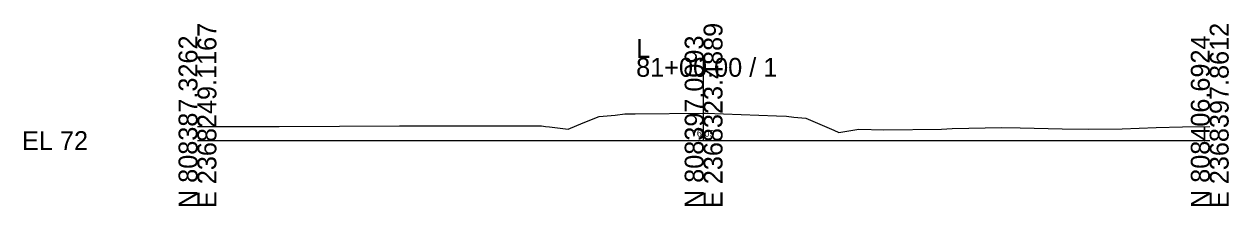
# Model space of a CAD drawing. Extents: x -26 to 8153, y -10 to 9520.
# Drawn here: x 7974.3 to 8152.8, y 1990.3 to 2017.3 of the extents above; entities that cross this region are included whole.
import ezdxf

# ---------------------------------------------------------------- set-up
doc = ezdxf.new("R2010")
doc.units = 0
for name, color, linetype in [('Exist Cross Section Cell', 7, 'Continuous'), ('Exist XS Center Line Elevation Label', 7, 'Continuous'), ('Exist XS Ground Line', 7, 'Continuous')]:
    doc.layers.add(name, color=color, linetype=linetype)

msp = doc.modelspace()

# ---------------------------------------------------------------- linework, layer by layer
at = {"layer": 'Exist Cross Section Cell'}
for p, q in [((8075, 2000), (8075, 2012.28)), ((8000, 2000), (8075, 2000)), ((8075, 2000), (8150, 2000))]:
    msp.add_line(p, q, dxfattribs=at)
at = {"layer": 'Exist XS Ground Line'}
for p, q in [((8057.13, 2002.63), (8059.52, 2003.56)), ((8059.52, 2003.56), (8061.89, 2003.8)), ((8061.89, 2003.8), (8063.34, 2003.96)), ((8063.34, 2003.96), (8064.88, 2003.99)), ((8064.88, 2003.99), (8075, 2004.09)), ((8075, 2004.09), (8075.33, 2004.09)), ((8075.33, 2004.09), (8085.78, 2003.68)), ((8085.78, 2003.68), (8087.27, 2003.63)), ((8087.27, 2003.63), (8088.37, 2003.51)), ((8088.37, 2003.51), (8090.13, 2003.36)), ((8090.13, 2003.36), (8094.3, 2001.54)), ((8000, 2002.08), (8000.89, 2002.09)), ((8000.89, 2002.09), (8003.19, 2002.12)), ((8003.19, 2002.12), (8010.97, 2002.12)), ((8010.97, 2002.12), (8012.11, 2002.12)), ((8012.11, 2002.12), (8021.06, 2002.15)), ((8021.06, 2002.15), (8029.96, 2002.19)), ((8029.96, 2002.19), (8031.14, 2002.2)), ((8031.14, 2002.2), (8038.88, 2002.21)), ((8038.88, 2002.21), (8041.23, 2002.22)), ((8041.23, 2002.22), (8047.8, 2002.2)), ((8047.8, 2002.2), (8049.45, 2002.2)), ((8049.45, 2002.2), (8050.97, 2002.19)), ((8050.97, 2002.19), (8051.57, 2002.12)), ((8051.57, 2002.12), (8052.18, 2002.07)), ((8052.18, 2002.07), (8054.94, 2001.71)), ((8054.94, 2001.71), (8057.13, 2002.63)), ((8094.3, 2001.54), (8095.06, 2001.21)), ((8095.91, 2001.35), (8097.99, 2001.68)), ((8097.99, 2001.68), (8101.73, 2001.62)), ((8101.73, 2001.62), (8110.27, 2001.72)), ((8110.27, 2001.72), (8111.82, 2001.82)), ((8111.82, 2001.82), (8119.19, 2001.95)), ((8119.19, 2001.95), (8121.9, 2001.89)), ((8121.9, 2001.89), (8128.11, 2001.75)), ((8128.11, 2001.75), (8131.99, 2001.7)), ((8131.99, 2001.7), (8137.04, 2001.76)), ((8137.04, 2001.76), (8142.07, 2001.93)), ((8142.07, 2001.93), (8145.96, 2002.06)), ((8145.96, 2002.06), (8150, 2002.11)), ((8095.06, 2001.21), (8095.91, 2001.35))]:
    msp.add_line(p, q, dxfattribs=at)

# ---------------------------------------------------------------- texts
at = {"layer": 'Exist Cross Section Cell'}
for s, p in [('E 2368249.1167', (8002.8, 1990)), ('E 2368323.4889', (8077.8, 1990)), ('E 2368397.8612', (8152.8, 1990)), ('N 808387.3262', (8000, 1990)), ('N 808397.0093', (8075, 1990)), ('N 808406.6924', (8150, 1990))]:
    msp.add_text(s, height=2.8, rotation=90, dxfattribs=at).set_placement(p)
for s, p in [('L', (8065, 2012.28)), ('81+00.00 / 1', (8065, 2009.48)), ('EL 72', (7974, 1998.6))]:
    msp.add_text(s, height=2.8, dxfattribs=at).set_placement(p)
at = {"layer": 'Exist XS Center Line Elevation Label'}
msp.add_text('76.09', height=1, dxfattribs=at).set_placement((8073.26, 2000.59))

doc.saveas('drawing.dxf')
